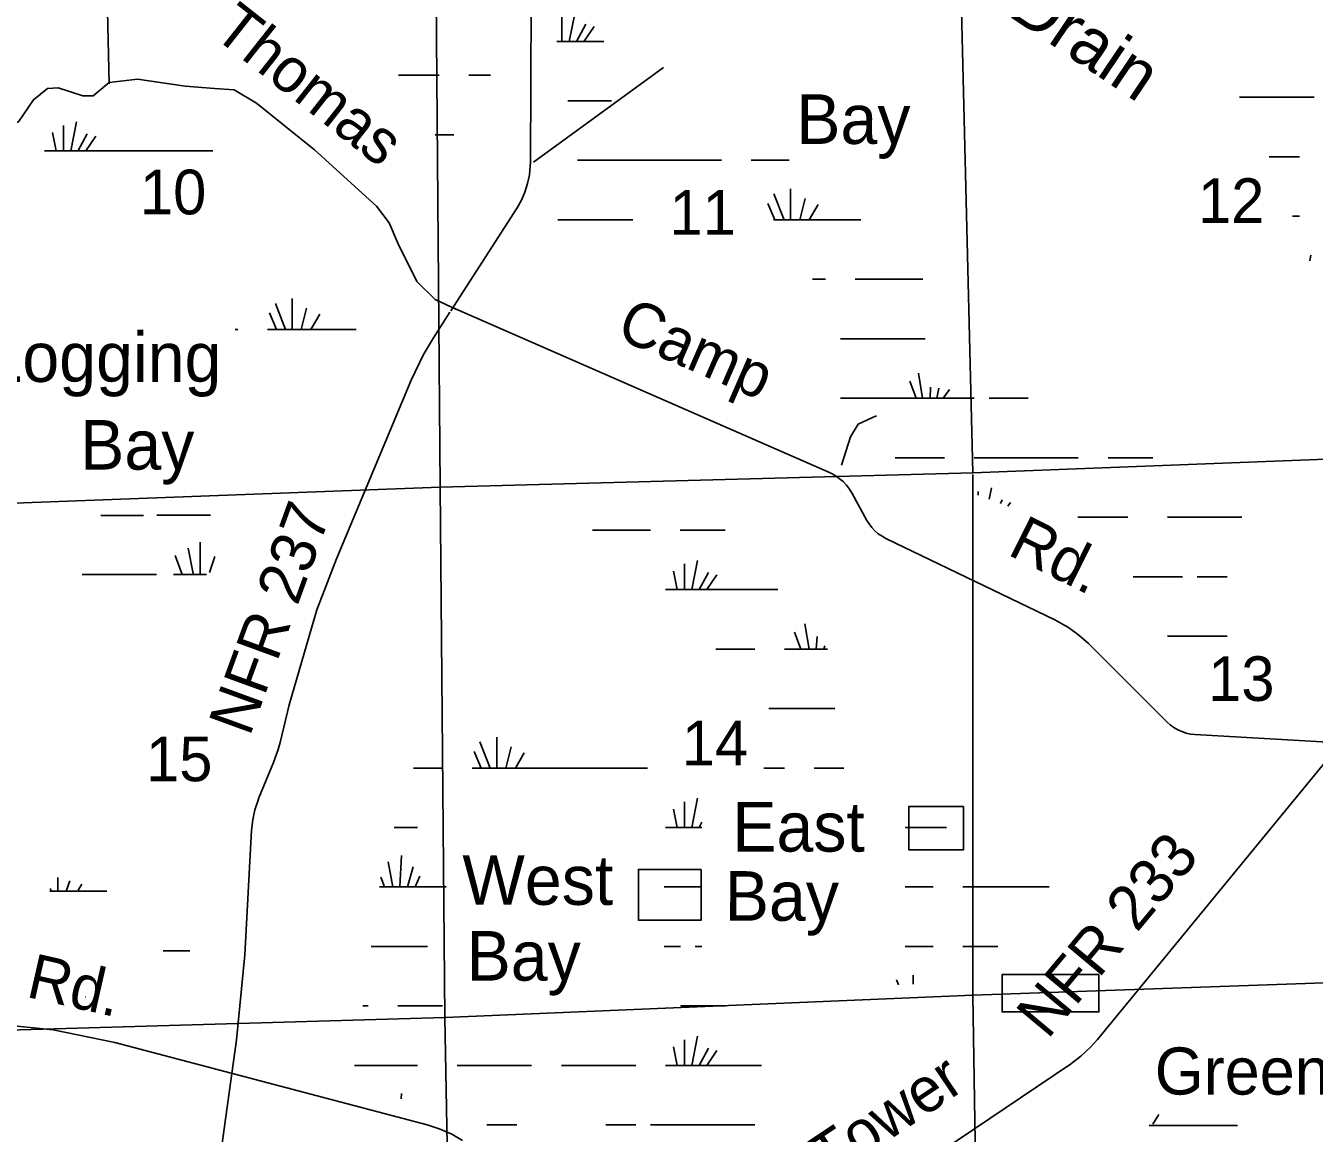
# Model space of a CAD drawing. Extents: x 2480962 to 2688785, y 277103 to 599240.
# Drawn here: x 2566050 to 2579045, y 480188 to 491360 of the extents above; entities that cross this region are included whole.
import ezdxf

# ---------------------------------------------------------------- set-up
doc = ezdxf.new("R2010")
doc.units = 0
for name, color, linetype in [('Communities and Subdivisions Names without Post Office', 7, 'Continuous'), ('Level 31', 7, 'Continuous'), ('Local Roads Improved', 7, 'Continuous'), ('Local Roads Related Text', 7, 'Continuous'), ('Local Roads Unimproved', 7, 'Continuous'), ('Section Lines', 7, 'Continuous'), ('Section Numbers', 7, 'Continuous'), ('Swamps', 7, 'Continuous'), ('Swamps Text', 7, 'Continuous'), ('Uninventoried Roads and Features', 7, 'Continuous')]:
    doc.layers.add(name, color=color, linetype=linetype)

msp = doc.modelspace()

# ---------------------------------------------------------------- linework, layer by layer
at = {"layer": 'Level 31'}
for points in [[(2575507.825, 483482.914), (2574954.716, 483482.914), (2574954.716, 483048.035), (2575507.825, 483048.035)], [(2572860.802, 482850.364), (2572228.678, 482850.364), (2572228.678, 482336.417), (2572860.802, 482336.417)], [(2576873.35, 481787.865), (2575897.029, 481787.865), (2575897.029, 481412.193), (2576873.35, 481412.193)]]:
    msp.add_lwpolyline(points, close=True, dxfattribs=at)
at = {"layer": 'Local Roads Improved'}
for p, q in [((2571139.917, 489980.245), (2571148.406, 491595.398)), ((2566890.83, 490773.226), (2566873.584, 491507.39)), ((2570336.46, 488484.059), (2571004.601, 489523.805)), ((2570162.401, 488213.192), (2570328.059, 488470.986)), ((2574155.4, 486852.876), (2570307.549, 488537.776)), ((2569184.917, 485983.781), (2569937.001, 487783.871)), ((2574533.553, 486370.768), (2574385.299, 486642.196)), ((2576430.037, 485366.244), (2574725.637, 486188.164)), ((2576859.039, 481132.754), (2580534.323, 485614.108)), ((2577561.443, 484335.708), (2576767.454, 485127.111)), ((2568615.404, 484130.246), (2568705.462, 484509.554)), ((2579242.909, 484128.546), (2577841.61, 484210.255)), ((2568402.424, 483571.651), (2568549.469, 483926.5)), ((2568258.669, 481987.296), (2568327.922, 483244.538)), ((2568175.829, 481129.318), (2568258.669, 481987.296)), ((2570099.446, 480272.473), (2566948.577, 481102.585)), ((2567849.35, 478769.54), (2568175.829, 481129.318)), ((2574366.992, 479390.709), (2576586.243, 480884.573))]:
    msp.add_line(p, q, dxfattribs=at)
for points in [[(2564915.905, 490026.091), (2565610.226, 490269.522), (2565978.259, 490389.533), (2566126.778, 490613.659), (2566270.791, 490725.669), (2566378.393, 490733.808), (2566626.318, 490653.557), (2566730.327, 490653.557), (2566891.148, 490786.05), (2567176.612, 490820.035), (2567658.412, 490749.565), (2567954.438, 490725.563), (2568152.012, 490714.045), (2568376.032, 490578.032), (2568962.53, 490109.507), (2569586.587, 489541.456), (2569714.598, 489373.44), (2569802.606, 489165.421), (2569994.624, 488781.387), (2570178.641, 488597.37), (2570386.659, 488501.361)], [(2571004.601, 489523.805), (2571048.851, 489601.306), (2571084.758, 489683.007), (2571111.928, 489768.014), (2571130.064, 489855.396), (2571138.966, 489944.194), (2571139.917, 489980.245)], [(2569937.001, 487783.871), (2570062.538, 488045.005), (2570162.401, 488213.192)], [(2574385.299, 486642.196), (2574358.805, 486685.19), (2574327.961, 486725.177), (2574293.108, 486761.722), (2574254.624, 486794.424), (2574212.933, 486822.924), (2574168.492, 486846.909), (2574155.4, 486852.876)], [(2574725.637, 486188.164), (2574685.867, 486209.977), (2574648.595, 486235.83), (2574614.229, 486265.435), (2574583.147, 486298.472), (2574555.687, 486334.576), (2574533.553, 486370.768)], [(2568705.462, 484509.554), (2568986.72, 485467.886), (2569184.917, 485983.781)], [(2576767.454, 485127.111), (2576670.67, 485213.97), (2576565.337, 485290.237), (2576452.61, 485355.075), (2576430.037, 485366.244)], [(2577841.61, 484210.255), (2577796.613, 484215.252), (2577752.384, 484224.926), (2577709.409, 484239.169), (2577668.159, 484257.827), (2577629.085, 484280.694), (2577592.614, 484307.52), (2577561.443, 484335.708)], [(2568549.469, 483926.5), (2568596.381, 484058.912), (2568615.404, 484130.246)], [(2568327.922, 483244.538), (2568339.116, 483348.383), (2568361.104, 483450.488), (2568393.645, 483549.735), (2568402.424, 483571.651)], [(2566948.577, 481102.585), (2566327.126, 481231.954), (2565695.556, 481295.654), (2565397.986, 481302.684)], [(2576586.243, 480884.573), (2576692.48, 480964.472), (2576789.782, 481055.036), (2576859.039, 481132.754)], [(2570455.704, 480113.999), (2570345.647, 480178.059), (2570229.497, 480230.265), (2570108.526, 480270.043), (2570099.446, 480272.473)]]:
    msp.add_lwpolyline(points, dxfattribs=at)
at = {"layer": 'Local Roads Unimproved'}
msp.add_line((2571170.297, 489983.746), (2572482.331, 490938.83), dxfattribs=at)
at = {"layer": 'Section Lines'}
for p, q in [((2575602.625, 486849.702), (2575472.339, 492168.573)), ((2570187.202, 491976.982), (2570228.565, 486706.632)), ((2580871.562, 487053.032), (2575602.643, 486849.702)), ((2575604.388, 486849.749), (2570230.722, 486706.715)), ((2575602.135, 481582.683), (2575602.624, 486832.796)), ((2570228.562, 486706.633), (2570275.635, 481356.304)), ((2575602.135, 481582.683), (2580969.366, 481767.568)), ((2570275.621, 481356.303), (2575602.135, 481582.683)), ((2575681.951, 476268.875), (2575602.135, 481582.683)), ((2559717.402, 481044.957), (2570275.621, 481356.303)), ((2570275.635, 481356.304), (2570373.284, 476068.279))]:
    msp.add_line(p, q, dxfattribs=at)
at = {"layer": 'Swamps'}
for p, q in [((2571456.634, 491461.118), (2571456.637, 491202.557)), ((2571589.538, 491497.366), (2571530.601, 491202.663)), ((2571698.28, 491376.546), (2571604.274, 491201.959)), ((2571782.856, 491352.383), (2571683.538, 491203.403)), ((2578594.958, 490638.721), (2579044.957, 490638.728)), ((2566429.15, 490355.474), (2566429.154, 490096.913)), ((2566562.055, 490391.722), (2566503.117, 490097.019)), ((2566320.41, 490282.978), (2566357.622, 490096.933)), ((2566670.796, 490270.902), (2566576.79, 490096.315)), ((2566755.372, 490246.738), (2566656.054, 490097.758)), ((2566238.208, 490096.91), (2567938.204, 490096.937)), ((2578594.965, 490038.723), (2578894.965, 490038.728)), ((2571615.738, 490002.563), (2573065.703, 490002.586)), ((2573595.213, 489665.271), (2573698.234, 489402.598)), ((2573764.364, 489713.602), (2573764.367, 489402.599)), ((2573909.351, 489616.947), (2573855.742, 489402.5)), ((2574042.257, 489556.538), (2573952.539, 489402.731)), ((2571415.714, 489402.562), (2572172.023, 489402.574)), ((2574415.714, 488802.612), (2574865.713, 488802.619)), ((2568736.88, 488607.958), (2568736.884, 488296.955)), ((2568567.729, 488559.626), (2568670.75, 488296.954)), ((2568881.868, 488511.302), (2568828.259, 488296.855)), ((2568507.32, 488462.968), (2568578.132, 488296.952)), ((2569014.773, 488450.894), (2568925.056, 488297.087)), ((2574265.722, 488202.611), (2574865.721, 488202.621)), ((2575093.729, 487602.69), (2575054.335, 487855.924)), ((2575031.408, 487603.612), (2574965.337, 487776.406)), ((2574265.729, 487602.613), (2574865.728, 487602.623)), ((2574865.728, 487602.623), (2575615.726, 487602.635)), ((2574865.735, 487002.625), (2575315.734, 487002.632)), ((2575615.734, 487002.637), (2576665.731, 487002.653)), ((2576965.73, 487002.658), (2577415.729, 487002.665)), ((2570228.565, 486706.632), (2564951.721, 486507.212)), ((2577565.736, 486402.67), (2578315.734, 486402.682)), ((2571901.801, 486272.33), (2572351.8, 486272.337)), ((2567810.479, 486149.656), (2567810.484, 485823.436)), ((2567556.754, 486016.747), (2567629.25, 485823.433)), ((2567689.658, 486089.243), (2567737.99, 485835.516)), ((2572692.749, 485930.905), (2572692.752, 485672.344)), ((2572825.653, 485967.153), (2572766.716, 485672.45)), ((2566639.17, 485823.417), (2567370.024, 485823.429)), ((2572584.009, 485858.41), (2572621.22, 485672.365)), ((2572934.394, 485846.334), (2572840.389, 485671.747)), ((2573018.971, 485822.17), (2572919.653, 485673.19)), ((2577865.743, 485802.677), (2578165.742, 485802.681)), ((2573867.246, 485072.536), (2573801.773, 485244.4)), ((2577565.751, 485202.674), (2578165.749, 485202.683)), ((2570800.489, 484183.323), (2570800.493, 483872.32)), ((2570631.338, 484134.991), (2570734.359, 483872.319)), ((2570945.477, 484086.667), (2570891.867, 483872.22)), ((2570570.928, 484038.332), (2570641.741, 483872.317)), ((2571078.382, 484026.259), (2570988.664, 483872.452)), ((2570551.834, 483872.316), (2571901.831, 483872.337)), ((2572825.683, 483567.161), (2572766.746, 483272.458)), ((2572584.039, 483458.418), (2572621.25, 483272.373)), ((2572692.779, 483530.913), (2572692.782, 483272.352)), ((2569752.36, 482672.389), (2569706.105, 482926.769)), ((2569823.36, 482672.34), (2569840.596, 482988.413)), ((2569900.046, 482672.519), (2569958.278, 482876.338)), ((2569976.642, 482672.442), (2570025.525, 482781.075)), ((2575501.836, 482672.399), (2576101.834, 482672.409)), ((2569801.866, 481472.311), (2570251.865, 481472.318)), ((2572692.809, 481130.921), (2572692.812, 480872.36)), ((2572825.713, 481167.169), (2572766.776, 480872.466)), ((2572584.069, 481058.425), (2572621.28, 480872.38)), ((2572934.454, 481046.349), (2572840.449, 480871.762)), ((2573019.03, 481022.185), (2572919.712, 480873.205)), ((2570401.872, 480872.323), (2571151.87, 480872.335)), ((2571451.869, 480872.339), (2571901.868, 480872.347)), ((2571901.868, 480872.347), (2572201.867, 480872.352)), ((2570701.879, 480272.329), (2571001.878, 480272.334)), ((2571901.876, 480272.349), (2572201.875, 480272.353)), ((2572351.874, 480272.356), (2573401.871, 480272.373)), ((2577541.636, 480266.671), (2578272.49, 480266.683))]:
    msp.add_line(p, q, dxfattribs=at)
for points in [[(2571404.977, 491202.556), (2571881.446, 491202.564)], [(2569807.97, 490860.112), (2570217.957, 490860.118)], [(2570517.957, 490860.123), (2570738.852, 490860.127)], [(2571516.648, 490602.56), (2571959.032, 490602.567)], [(2578291.035, 490638.716), (2578594.958, 490638.721)], [(2570179.886, 490260.12), (2570367.965, 490260.123)], [(2578590.865, 490038.723), (2578594.965, 490038.723)], [(2573365.702, 490002.591), (2573749.77, 490002.597)], [(2573534.803, 489568.612), (2573605.616, 489402.597)], [(2573592.688, 489402.597), (2574472.825, 489402.611)], [(2578824.5, 489438.729), (2578894.972, 489438.73)], [(2578999.598, 488989.058), (2579011.126, 489044.394)], [(2573985.705, 488802.605), (2574115.715, 488802.607)], [(2574865.713, 488802.619), (2575099.171, 488802.623)], [(2568161.719, 488296.946), (2568188.226, 488296.946)], [(2568488.226, 488296.951), (2569381.196, 488296.965)], [(2574865.721, 488202.621), (2575121.343, 488202.625)], [(2575171.891, 487602.647), (2575173.991, 487714.04)], [(2575238.99, 487602.439), (2575260.213, 487704.313)], [(2575301.186, 487602.132), (2575367.552, 487692.203)], [(2575765.726, 487602.637), (2576161.412, 487602.643)], [(2574817.242, 487002.624), (2574865.735, 487002.625)], [(2575656.684, 486661.2), (2575656.684, 486625.544)], [(2575789.588, 486697.448), (2575766.746, 486583.239)], [(2575898.329, 486576.629), (2575879.323, 486541.33)], [(2575982.905, 486552.465), (2575956.363, 486512.652)], [(2566808.196, 486420.8), (2567235.997, 486420.807)], [(2567370.913, 486423.427), (2567913.365, 486423.435)], [(2576661.96, 486402.655), (2577165.737, 486402.663)], [(2571765.253, 486272.328), (2571901.801, 486272.33)], [(2572651.799, 486272.342), (2573104.381, 486272.349)], [(2567955.468, 486004.671), (2567902.32, 485845.224)], [(2566620.15, 485823.417), (2566639.17, 485823.417)], [(2567539.167, 485823.431), (2567871.5, 485823.437)], [(2577218.377, 485802.666), (2577715.743, 485802.674)], [(2572501.807, 485672.341), (2573635.612, 485672.359)], [(2573952.319, 485072.448), (2573906.064, 485326.829)], [(2574023.319, 485072.4), (2574030.307, 485200.537)], [(2574100.005, 485072.579), (2574109.512, 485105.855)], [(2573009.191, 485072.351), (2573401.812, 485072.358)], [(2573701.811, 485072.362), (2574137.524, 485072.369)], [(2573543.223, 484472.362), (2574210.062, 484472.372)], [(2569961.713, 483872.306), (2570251.835, 483872.311)], [(2571901.831, 483872.337), (2572319.731, 483872.344)], [(2573494.398, 483872.363), (2573701.826, 483872.366)], [(2574001.825, 483872.371), (2574299.646, 483872.376)], [(2572869.091, 483325.004), (2572840.419, 483271.754)], [(2569764.491, 483272.305), (2570001.843, 483272.309)], [(2572501.837, 483272.349), (2572869.093, 483272.355)], [(2574918.603, 483272.388), (2575335.371, 483272.394)], [(2566373.913, 482767.817), (2566373.915, 482628.581)], [(2569667.287, 482672.476), (2569630.167, 482769.918)], [(2566293.244, 482628.58), (2566702.597, 482628.587)], [(2566298.057, 482658.325), (2566301.421, 482640.662)], [(2566493.616, 482733.963), (2566458.491, 482628.583)], [(2566614.737, 482699.707), (2566579.313, 482640.667)], [(2566702.597, 482628.587), (2566866.198, 482628.589)], [(2569616.591, 482672.304), (2570291.362, 482672.315)], [(2572488.777, 482672.351), (2572869.099, 482672.357)], [(2574918.611, 482672.39), (2575201.837, 482672.394)], [(2576101.834, 482672.409), (2576371.096, 482672.413)], [(2567434.356, 482028.6), (2567704.887, 482028.605)], [(2569533.148, 482072.305), (2570101.858, 482072.314)], [(2572488.785, 482072.352), (2572651.851, 482072.355)], [(2572801.851, 482072.357), (2572869.107, 482072.359)], [(2574918.618, 482072.392), (2575201.844, 482072.396)], [(2575501.843, 482072.401), (2575854.83, 482072.407)], [(2574831.356, 481735.066), (2574851.104, 481684.715)], [(2575000.507, 481783.398), (2575000.508, 481690.599)], [(2566651.82, 481561.494), (2566650.672, 481559.58)], [(2569449.705, 481472.305), (2569501.867, 481472.306)], [(2572651.859, 481472.357), (2573108.319, 481472.364)], [(2569366.262, 480872.306), (2570001.873, 480872.316)], [(2572501.866, 480872.356), (2573468.983, 480872.372)], [(2569837.658, 480533.971), (2569840.626, 480588.42)], [(2577477.425, 480377.208), (2577418.352, 480278.751)], [(2577378.765, 480266.668), (2577541.636, 480266.671)]]:
    msp.add_lwpolyline(points, dxfattribs=at)
at = {"layer": 'Uninventoried Roads and Features'}
msp.add_lwpolyline([(2574276.612, 486929.092), (2574367.116, 487213.798), (2574444.583, 487341.562), (2574589.259, 487409.291), (2574629.294, 487425.845)], dxfattribs=at)

# ---------------------------------------------------------------- texts
at = {"layer": 'Communities and Subdivisions Names without Post Office'}
msp.add_text('Greenfield', height=475, rotation=359.9502333, dxfattribs=at).set_placement((2577436.564, 480578.769))
at = {"layer": 'Local Roads Related Text'}
for s, rotation, p in [('Thomas', 321.7644556, (2567920.455, 491266.132)), ('Camp', 336.482275, (2571988.726, 488218.237)), ('NFR 237', 69.9705917, (2568308.093, 484181.095)), ('Rd.', 333.5090333, (2575939.628, 486030.423)), ('NFR 233', 50.1768694, (2576356.267, 481126.978)), ('Rd.', 347.1885306, (2566042.561, 481566.369)), ('Tower', 33.8505472, (2574152.78, 479709.539))]:
    msp.add_text(s, height=450, rotation=rotation, dxfattribs=at).set_placement(p)
at = {"layer": 'Section Numbers'}
for s, rotation, p in [('10', 359.9502194, (2567201.47, 489458.465)), ('12', 359.9794083, (2577872.491, 489371.262)), ('11', 359.9794083, (2572542.772, 489252.095)), ('13', 359.9794167, (2577975.279, 484549.328)), ('14', 359.9794167, (2572667.001, 483899.071)), ('15', 359.9794167, (2567263.627, 483739.21))]:
    msp.add_text(s, height=450, rotation=rotation, dxfattribs=at).set_placement(p)
at = {"layer": 'Swamps Text'}
for s, rotation, p in [('Drain', 326.0039, (2575942.223, 491472.125)), ('Bay', 359.9502194, (2573820.765, 490168.429)), ('Logging', 359.9502194, (2565643.766, 487768.062)), ('Bay', 359.9502222, (2566598.194, 486882.973)), ('East', 359.9502306, (2573175.019, 483030.041)), ('West', 359.9502306, (2570452.75, 482493.058)), ('Bay', 359.9502306, (2573099.415, 482332.128)), ('Bay', 359.9502306, (2570495.746, 481728.246))]:
    msp.add_text(s, height=500, rotation=rotation, dxfattribs=at).set_placement(p)

doc.saveas('drawing.dxf')
